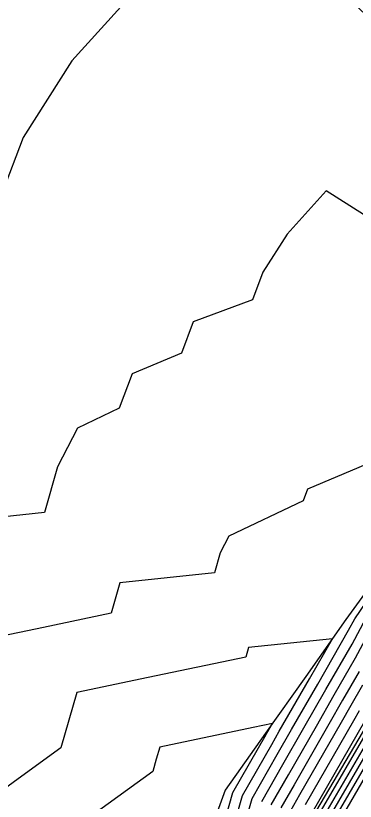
# Model space of a CAD drawing. Extents: x 2188792 to 2191981, y 386090 to 389710.
# Drawn here: x 2190644.3 to 2190681.3, y 388113.7 to 388199 of the extents above; entities that cross this region are included whole.
import ezdxf

# ---------------------------------------------------------------- set-up
doc = ezdxf.new("R2010")
doc.units = 0
for name, color, linetype in [('DTM Contours Major', 7, 'Continuous'), ('DTM Contours Minor', 7, 'Continuous'), ('PH Exist DTM Breakline', 7, 'Continuous')]:
    doc.layers.add(name, color=color, linetype=linetype)

msp = doc.modelspace()

# ---------------------------------------------------------------- linework, layer by layer
at = {"layer": 'DTM Contours Major'}
for points in [[(2190667.303, 388108.302), (2190668.993, 388114.284), (2190672.173, 388119.827), (2190672.996, 388121.261), (2190676.269, 388126.963), (2190678.767, 388131.314), (2190669.647, 388130.355), (2190669.352, 388129.336), (2190658.761, 388127.11), (2190650.976, 388125.474), (2190650.106, 388122.465), (2190649.237, 388119.455), (2190644.225, 388115.819), (2190640.143, 388112.858)], [(2190682.045, 388126.272), (2190680.781, 388124.069), (2190679.715, 388122.213), (2190675.211, 388114.359), (2190674.22, 388112.632)], [(2190683.816, 388121.19), (2190678.284, 388111.676)]]:
    msp.add_lwpolyline(points, dxfattribs=at)
at = {"layer": 'DTM Contours Minor'}
for points in [[(2190672.129, 388113.293), (2190673.996, 388116.546), (2190677.027, 388121.832), (2190678.976, 388125.227), (2190681.288, 388129.256), (2190683.668, 388133.699), (2190686.985, 388138.554), (2190689.491, 388142.714), (2190692.893, 388147.661), (2190693.878, 388149.503), (2190697.497, 388154.734), (2190698.135, 388156.079), (2190703.136, 388160.655), (2190704.327, 388161.894), (2190710.832, 388167.732), (2190710.881, 388167.794), (2190712.772, 388169.472), (2190691.712, 388195.609), (2190688.615, 388193.053), (2190672.635, 388208.651)], [(2190658.961, 388203.522), (2190650.466, 388194.105), (2190645.143, 388185.79), (2190642.86, 388179.755)], [(2190699.572, 388166.366), (2190678.083, 388179.964), (2190673.856, 388175.278), (2190671.207, 388171.141), (2190670.071, 388168.138), (2190663.647, 388165.754), (2190662.36, 388162.35), (2190657.014, 388160.087), (2190655.603, 388156.357), (2190651.069, 388154.211), (2190648.907, 388149.994), (2190647.476, 388145.041), (2190641.709, 388144.434)], [(2190668.581, 388108.795), (2190670.038, 388113.954), (2190672.781, 388118.733), (2190674.34, 388121.451), (2190677.171, 388126.384), (2190680.532, 388132.239), (2190681.196, 388133.479), (2190686.068, 388140.612), (2190686.58, 388141.461), (2190691.591, 388148.749), (2190691.701, 388148.954), (2190696.817, 388156.348), (2190685.844, 388152.276), (2190685.585, 388151.592), (2190676.066, 388147.561), (2190675.587, 388146.297), (2190667.514, 388142.475), (2190666.571, 388140.636), (2190665.946, 388138.475), (2190655.678, 388137.395), (2190654.722, 388134.086), (2190647.359, 388132.539), (2190641.946, 388131.401)], [(2190671.084, 388113.624), (2190673.388, 388117.64), (2190675.684, 388121.642), (2190678.074, 388125.805), (2190680.91, 388130.747), (2190682.432, 388133.589)], [(2190681.667, 388127.764), (2190679.878, 388124.648), (2190678.371, 388122.022), (2190674.603, 388115.453), (2190673.174, 388112.963)], [(2190681.683, 388123.49), (2190681.059, 388122.403), (2190675.818, 388113.266)], [(2190682.403, 388122.594), (2190676.426, 388112.172)], [(2190683.153, 388122.336), (2190677.043, 388111.829)], [(2190666.025, 388107.809), (2190667.947, 388114.615), (2190671.566, 388120.92), (2190671.652, 388121.07), (2190672.256, 388122.122), (2190670.163, 388121.682), (2190660.005, 388119.547), (2190659.622, 388118.221), (2190659.239, 388116.894), (2190652.699, 388112.149)], [(2190683.484, 388121.763), (2190677.664, 388111.752)], [(2190684.148, 388120.617), (2190678.905, 388111.599)], [(2190684.48, 388120.043), (2190679.526, 388111.523)]]:
    msp.add_lwpolyline(points, dxfattribs=at)
at = {"layer": 'PH Exist DTM Breakline'}
for points in [[(2190717.595, 388173.405), (2190710.797, 388167.863), (2190703.909, 388162.247), (2190697.022, 388156.632), (2190691.428, 388148.885), (2190685.833, 388141.139), (2190680.239, 388133.393), (2190675.867, 388127.221), (2190671.495, 388121.048), (2190667.123, 388114.875), (2190664.279, 388107.135)], [(2190700.373, 388154.969), (2190698.516, 388150.671), (2190695.642, 388145.362), (2190688.938, 388134.167), (2190682.958, 388122.673), (2190676.586, 388111.885), (2190674.9, 388103.282), (2190672.303, 388096.681), (2190669.705, 388090.08)]]:
    msp.add_lwpolyline(points, dxfattribs=at)

doc.saveas('drawing.dxf')
